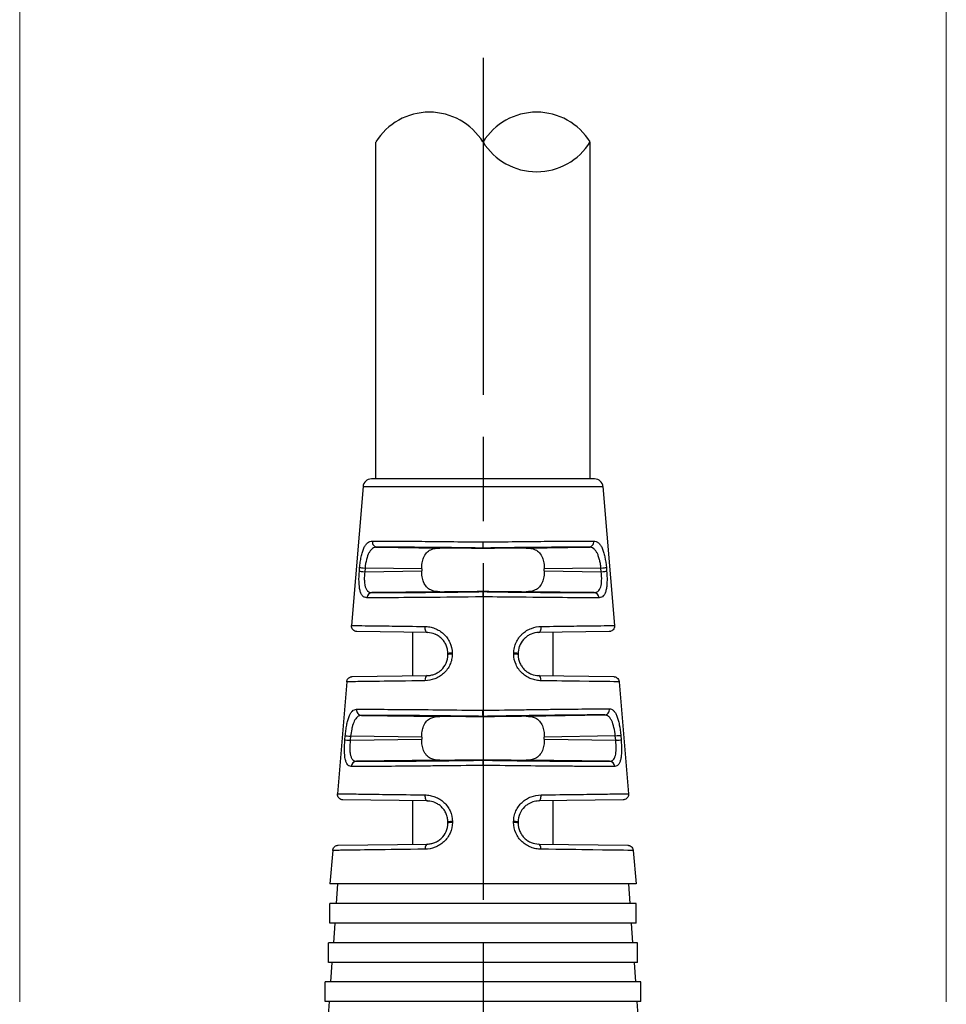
# Model space of a CAD drawing. Header units: millimetres. Extents: x 399 to 6233, y -1870 to 1602.
# Tile 337 of 656: x 4104 to 4137, y 641 to 676. Entities that reach past the tile are written whole.
import ezdxf

# ---------------------------------------------------------------- set-up
doc = ezdxf.new("R2010")
doc.units = ezdxf.units.MM
doc.linetypes.add('AM_ISO08W050', pattern=[18, 12, -1.5, 3, -1.5])
doc.layers.add('AM_5', color=3, linetype='Continuous', lineweight=25)
doc.layers.add('AM_7', color=4, linetype='AM_ISO08W050', lineweight=25)
doc.layers.add('中繼線', color=7, linetype='Continuous')
doc.styles.add('尺寸標註', font='romans.shx', dxfattribs={"bigfont": 'CHINESET.SHX'})
doc.dimstyles.new('複本(2) CNS2-1$0', dxfattribs={"dimtxt": 2.75, "dimasz": 2.2, "dimexe": 1, "dimexo": 1, "dimgap": 1, "dimtad": 1, "dimtoh": 1, "dimdsep": 46, "dimtxsty": '尺寸標註', "dimcen": 0, "dimclrd": 2, "dimclre": 2, "dimclrt": 3, "dimadec": 0, "dimazin": 2, "dimtp": 0.1, "dimtm": 0.1, "dimtfac": 0.71, "dimtmove": 0, "dimatfit": 0, "dimfxl": 0, "dimlwd": 13, "dimlwe": 13, "dimarcsym": 0})

# ---------------------------------------------------------------- blocks, each defined once
blk = doc.blocks.new('*D144')
at = {"layer": 'AM_5', "color": 2, "lineweight": 13}
for p, q in [((4104.151, 640.806), (4104.151, 680.439)), ((4137.151, 640.806), (4137.151, 680.439)), ((4134.951, 679.439), (4106.351, 679.439))]:
    blk.add_line(p, q, dxfattribs=at)
at = {"layer": 'AM_5', "color": 2, "lineweight": -2}
for points in [[(4106.351, 679.806), (4106.351, 679.072), (4104.151, 679.439)], [(4134.951, 679.806), (4134.951, 679.072), (4137.151, 679.439)]]:
    blk.add_solid(points, dxfattribs=at)
at = {"layer": 'Defpoints', "color": 0, "lineweight": -2}
for p in [(4104.151, 679.439), (4104.151, 639.806), (4137.151, 639.806)]:
    blk.add_point(p, dxfattribs=at)
at = {"layer": 'AM_5', "color": 3, "insert": (4120.651, 681.814), "char_height": 2.75, "attachment_point": 5, "style": '尺寸標註'}
blk.add_mtext('33', dxfattribs=at)

msp = doc.modelspace()

# ---------------------------------------------------------------- linework, layer by layer
at = {"layer": 'AM_7'}
msp.add_line((4120.651, 674.439), (4120.651, 637.328), dxfattribs=at)
at = {"layer": '中繼線'}
for p, q in [((4116.832, 659.439), (4116.832, 671.439)), ((4124.469, 659.439), (4124.469, 671.439)), ((4124.624, 659.439), (4116.677, 659.439)), ((4116.378, 659.164), (4115.966, 654.217)), ((4116.378, 659.164), (4124.923, 659.164)), ((4124.923, 659.164), (4125.335, 654.217)), ((4116.883, 657.008), (4119.114, 656.977)), ((4120.651, 656.975), (4120.651, 657.192)), ((4120.651, 656.96), (4120.651, 656.975)), ((4122.187, 656.977), (4124.418, 657.008)), ((4116.247, 656.151), (4116.258, 656.28)), ((4116.45, 656.264), (4116.439, 656.134)), ((4118.468, 656.236), (4116.45, 656.264)), ((4118.468, 656.236), (4118.468, 656.162)), ((4124.851, 656.264), (4122.833, 656.236)), ((4122.833, 656.162), (4122.833, 656.236)), ((4124.863, 656.134), (4124.851, 656.264)), ((4125.043, 656.28), (4125.054, 656.151)), ((4116.439, 656.134), (4118.468, 656.162)), ((4122.833, 656.162), (4124.863, 656.134)), ((4119.114, 655.421), (4116.693, 655.388)), ((4120.651, 655.422), (4120.651, 655.438)), ((4120.651, 655.238), (4120.651, 655.422)), ((4124.608, 655.388), (4122.187, 655.421)), ((4118.661, 653.966), (4116.163, 654.001)), ((4118.151, 652.425), (4118.151, 653.973)), ((4125.139, 654.001), (4122.64, 653.966)), ((4123.151, 652.425), (4123.151, 653.973)), ((4119.401, 653.182), (4119.401, 653.216)), ((4119.555, 653.233), (4119.555, 653.199)), ((4121.746, 653.199), (4121.746, 653.233)), ((4121.901, 653.216), (4121.901, 653.182)), ((4115.996, 652.395), (4118.661, 652.432)), ((4122.64, 652.432), (4125.305, 652.395)), ((4115.799, 652.212), (4115.467, 648.224)), ((4125.502, 652.212), (4125.834, 648.224)), ((4116.326, 651.015), (4119.114, 650.977)), ((4120.651, 650.96), (4120.651, 650.98)), ((4122.187, 650.982), (4124.974, 651.031)), ((4115.733, 650.144), (4115.745, 650.288)), ((4115.937, 650.271), (4115.925, 650.127)), ((4118.468, 650.236), (4115.937, 650.271)), ((4125.362, 650.287), (4122.833, 650.244)), ((4125.376, 650.127), (4125.362, 650.287)), ((4125.555, 650.304), (4125.568, 650.144)), ((4115.925, 650.127), (4118.468, 650.162)), ((4118.468, 650.236), (4118.468, 650.162)), ((4122.833, 650.162), (4122.833, 650.244)), ((4122.833, 650.162), (4125.376, 650.127)), ((4119.114, 649.421), (4116.14, 649.38)), ((4120.651, 649.417), (4120.651, 649.438)), ((4120.651, 649.234), (4120.651, 649.417)), ((4125.161, 649.38), (4122.187, 649.421)), ((4118.661, 647.966), (4115.664, 648.008)), ((4118.151, 646.425), (4118.151, 647.973)), ((4125.637, 648.008), (4122.64, 647.966)), ((4123.151, 646.425), (4123.151, 647.973)), ((4119.401, 647.182), (4119.401, 647.216)), ((4119.559, 647.233), (4119.559, 647.199)), ((4121.742, 647.199), (4121.742, 647.233)), ((4121.901, 647.216), (4121.901, 647.182)), ((4115.496, 646.388), (4118.661, 646.432)), ((4122.64, 646.432), (4125.805, 646.388)), ((4115.299, 646.205), (4115.201, 645.018)), ((4126.002, 646.205), (4126.101, 645.018)), ((4126.101, 645.018), (4115.201, 645.018)), ((4115.468, 645.018), (4115.419, 644.318)), ((4125.833, 645.018), (4125.882, 644.318)), ((4126.101, 644.318), (4115.201, 644.318)), ((4115.201, 643.618), (4115.201, 644.318)), ((4126.101, 643.618), (4126.101, 644.318)), ((4126.101, 643.618), (4115.201, 643.618)), ((4115.37, 643.618), (4115.321, 642.918)), ((4125.931, 643.618), (4125.98, 642.918)), ((4126.151, 642.918), (4115.151, 642.918)), ((4115.151, 642.218), (4115.151, 642.918)), ((4126.151, 642.218), (4126.151, 642.918)), ((4126.151, 642.218), (4115.151, 642.218)), ((4115.272, 642.218), (4115.223, 641.518)), ((4126.029, 642.218), (4126.078, 641.518)), ((4126.276, 641.518), (4115.026, 641.518)), ((4115.026, 640.818), (4115.026, 641.518)), ((4126.276, 640.818), (4126.276, 641.518)), ((4126.276, 640.818), (4115.026, 640.818)), ((4115.174, 640.818), (4115.14, 640.328)), ((4126.127, 640.818), (4126.161, 640.328))]:
    msp.add_line(p, q, dxfattribs=at)
for centre, radius, start, end in [((4118.741, 670.253), 2.248, 31.858, 148.142), ((4122.56, 670.253), 2.248, 31.858, 148.142), ((4122.56, 672.626), 2.248, 211.858, 328.142), ((4116.677, 659.139), 0.3, 90, 175.2432), ((4124.624, 659.139), 0.3, 4.7568, 90)]:
    msp.add_arc(centre, radius, start, end, dxfattribs=at)
for centre, major_axis, ratio, start_param, end_param in [((4116.886, 657.208), (0.001, -0.2), 0.888972, 4.626721, 6.264131), ((4120.65, 656.938), (-2.5, 0.035), 0.008726, 4.712374, 5.374384), ((4120.651, 656.938), (-2.5, -0.035), 0.008726, 4.050394, 4.712403), ((4124.416, 657.208), (-0.001, -0.2), 0.888972, 0.019054, 1.656464), ((4116.452, 656.264), (-0.199, 0.017), 0.001193, 0.231085, 1.556885), ((4124.849, 656.264), (0.199, 0.017), 0.001193, 4.726301, 6.0521), ((4116.441, 656.134), (-0.199, 0.017), 0.001193, 0.230462, 1.556885), ((4124.86, 656.134), (0.199, 0.017), 0.001193, 4.726301, 6.052723), ((4116.696, 655.188), (0.001, 0.2), 0.898166, 0.019848, 1.491245), ((4120.65, 655.46), (2.5, 0.035), 0.008726, 4.050394, 4.712403), ((4120.651, 655.46), (2.5, -0.035), 0.008726, 4.712374, 5.374384), ((4124.605, 655.188), (-0.001, 0.2), 0.898166, 4.79194, 6.263337), ((4118.664, 654.166), (-0.003, -0.2), 0.443566, 4.635554, 6.283185), ((4122.637, 654.166), (0.003, -0.2), 0.443566, 0, 1.647631), ((4119.601, 653.216), (-0.2, 0), 0.085193, 4.943553, 6.283185), ((4119.601, 653.182), (-0.2, 0), 0.08519, 4.943408, 6.283185), ((4121.701, 653.216), (0.2, 0), 0.085193, 0, 1.339632), ((4121.701, 653.182), (0.2, 0), 0.08519, 0, 1.339777), ((4118.664, 652.232), (-0.003, 0.2), 0.426361, 0, 1.481814), ((4122.637, 652.232), (0.003, 0.2), 0.426361, 4.801371, 6.283185), ((4116.329, 651.215), (0.001, -0.2), 0.912909, 4.624296, 6.261806), ((4120.65, 650.938), (-2.5, 0.035), 0.008726, 4.712374, 5.374384), ((4120.651, 650.938), (2.5, 0.044), 0.008724, 0.908629, 1.570644), ((4124.971, 651.231), (0, -0.2), 0.912914, 0.021379, 1.655702), ((4115.94, 650.271), (-0.199, 0.017), 0.001186, 0.205256, 1.556884), ((4125.36, 650.287), (0.199, 0.017), 0.001186, 4.726301, 6.077866), ((4115.928, 650.127), (-0.199, 0.017), 0.001186, 0.204703, 1.556884), ((4125.373, 650.127), (0.199, 0.017), 0.001186, 4.726301, 6.078482), ((4116.143, 649.18), (0.001, 0.2), 0.919463, 0.022195, 1.4937), ((4120.65, 649.46), (2.5, 0.035), 0.008726, 4.050394, 4.712403), ((4120.651, 649.46), (2.5, -0.035), 0.008726, 4.712374, 5.374384), ((4125.158, 649.18), (-0.001, 0.2), 0.919463, 4.789486, 6.260991), ((4118.664, 648.166), (-0.003, -0.2), 0.399297, 4.634936, 6.283185), ((4122.637, 648.166), (0.003, -0.2), 0.399297, 0, 1.648249), ((4119.601, 647.216), (-0.2, 0), 0.084754, 4.920419, 6.283185), ((4119.601, 647.182), (-0.2, 0), 0.084752, 4.920302, 6.283185), ((4121.701, 647.216), (0.2, 0), 0.084754, 0, 1.362766), ((4121.701, 647.182), (0.2, 0), 0.084752, 0, 1.362884), ((4118.664, 646.232), (-0.003, 0.2), 0.38488, 0, 1.482393), ((4122.637, 646.232), (0.003, 0.2), 0.38488, 4.800792, 6.283185)]:
    msp.add_ellipse(centre, major_axis=major_axis, ratio=ratio, start_param=start_param, end_param=end_param, dxfattribs=at)
for points, knots in [([(4116.258, 656.28), (4116.264, 656.348), (4116.272, 656.413), (4116.29, 656.541), (4116.3, 656.605), (4116.325, 656.723), (4116.339, 656.778), (4116.362, 656.855), (4116.37, 656.88), (4116.387, 656.928), (4116.397, 656.951), (4116.425, 657.014), (4116.445, 657.05), (4116.478, 657.098), (4116.49, 657.112), (4116.514, 657.139), (4116.527, 657.152), (4116.59, 657.203), (4116.645, 657.224), (4116.708, 657.224)], [0, 0, 0, 0, 0.125, 0.125, 0.25, 0.25, 0.375, 0.375, 0.4375, 0.4375, 0.5, 0.5, 0.625, 0.625, 0.6875, 0.6875, 0.75, 0.75, 1, 1, 1, 1]), ([(4116.883, 657.008), (4116.819, 657.008), (4116.764, 656.989), (4116.715, 656.955), (4116.691, 656.938), (4116.669, 656.917), (4116.648, 656.892), (4116.638, 656.88), (4116.628, 656.867), (4116.619, 656.854), (4116.61, 656.84), (4116.602, 656.827), (4116.593, 656.81), (4116.591, 656.808), (4116.59, 656.806), (4116.589, 656.804), (4116.554, 656.739), (4116.525, 656.659), (4116.502, 656.569), (4116.478, 656.476), (4116.461, 656.371), (4116.45, 656.264)], [0, 0, 0, 0, 0.25, 0.25, 0.25, 0.375, 0.375, 0.375, 0.4375, 0.4375, 0.4375, 0.5, 0.5, 0.5, 0.508472, 0.508472, 0.508472, 0.75, 0.75, 0.75, 1, 1, 1, 1]), ([(4116.708, 657.224), (4116.876, 657.225), (4117.09, 657.224), (4117.347, 657.223), (4117.368, 657.223), (4117.389, 657.223), (4117.41, 657.223), (4117.653, 657.222), (4117.933, 657.22), (4118.246, 657.218), (4118.282, 657.217), (4118.319, 657.217), (4118.356, 657.217), (4118.667, 657.214), (4119.008, 657.211), (4119.37, 657.207), (4119.405, 657.207), (4119.44, 657.206), (4119.475, 657.206), (4119.85, 657.202), (4120.246, 657.197), (4120.651, 657.192)], [0, 0, 0, 0, 0.25, 0.25, 0.25, 0.269969, 0.269969, 0.269969, 0.5, 0.5, 0.5, 0.526492, 0.526492, 0.526492, 0.75, 0.75, 0.75, 0.771372, 0.771372, 0.771372, 1, 1, 1, 1]), ([(4120.651, 656.975), (4120.283, 656.98), (4119.9, 656.985), (4119.525, 656.99), (4119.154, 656.994), (4118.791, 656.998), (4118.456, 657), (4118.121, 657.003), (4117.815, 657.005), (4117.553, 657.007), (4117.28, 657.008), (4117.055, 657.008), (4116.883, 657.008)], [2.129864, 2.129864, 2.129864, 2.129864, 2.403635, 2.403635, 2.403635, 2.673954, 2.673954, 2.673954, 2.94416, 2.94416, 2.94416, 3.224459, 3.224459, 3.224459, 3.224459]), ([(4118.468, 656.236), (4118.468, 656.303), (4118.474, 656.376), (4118.497, 656.513), (4118.515, 656.577), (4118.562, 656.697), (4118.598, 656.758), (4118.685, 656.855), (4118.736, 656.891), (4118.886, 656.963), (4118.995, 656.978), (4119.114, 656.977)], [0.2987944, 0.2987944, 0.2987944, 0.2987944, 0.3189909, 0.3189909, 0.3391874, 0.3391874, 0.3637035, 0.3637035, 0.3882197, 0.3882197, 0.4345351, 0.4345351, 0.4345351, 0.4345351]), ([(4120.651, 657.192), (4121.055, 657.197), (4121.452, 657.202), (4121.826, 657.206), (4121.861, 657.206), (4121.896, 657.207), (4121.931, 657.207), (4122.293, 657.211), (4122.634, 657.214), (4122.945, 657.217), (4122.982, 657.217), (4123.019, 657.217), (4123.055, 657.218), (4123.368, 657.22), (4123.648, 657.222), (4123.891, 657.223), (4123.912, 657.223), (4123.933, 657.223), (4123.954, 657.223), (4124.211, 657.224), (4124.425, 657.225), (4124.593, 657.224)], [0, 0, 0, 0, 0.228628, 0.228628, 0.228628, 0.25, 0.25, 0.25, 0.473508, 0.473508, 0.473508, 0.5, 0.5, 0.5, 0.730031, 0.730031, 0.730031, 0.75, 0.75, 0.75, 1, 1, 1, 1]), ([(4124.418, 657.008), (4124.246, 657.008), (4124.021, 657.008), (4123.748, 657.007), (4123.486, 657.005), (4123.18, 657.003), (4122.845, 657), (4122.51, 656.998), (4122.147, 656.994), (4121.776, 656.99), (4121.401, 656.985), (4121.018, 656.98), (4120.651, 656.975)], [3.058727, 3.058727, 3.058727, 3.058727, 3.339025, 3.339025, 3.339025, 3.609231, 3.609231, 3.609231, 3.879551, 3.879551, 3.879551, 4.153321, 4.153321, 4.153321, 4.153321]), ([(4122.187, 656.977), (4122.306, 656.978), (4122.415, 656.963), (4122.565, 656.891), (4122.616, 656.855), (4122.703, 656.757), (4122.739, 656.696), (4122.787, 656.577), (4122.805, 656.512), (4122.828, 656.375), (4122.833, 656.303), (4122.833, 656.236)], [0.7608371, 0.7608371, 0.7608371, 0.7608371, 0.8071525, 0.8071525, 0.8317132, 0.8317132, 0.8562739, 0.8562739, 0.8764261, 0.8764261, 0.8965784, 0.8965784, 0.8965784, 0.8965784]), ([(4124.851, 656.264), (4124.846, 656.317), (4124.839, 656.37), (4124.83, 656.421), (4124.825, 656.447), (4124.821, 656.472), (4124.816, 656.497), (4124.811, 656.518), (4124.806, 656.539), (4124.801, 656.56), (4124.789, 656.61), (4124.774, 656.656), (4124.758, 656.699), (4124.751, 656.72), (4124.743, 656.739), (4124.735, 656.757), (4124.728, 656.773), (4124.72, 656.789), (4124.712, 656.803), (4124.711, 656.805), (4124.71, 656.807), (4124.709, 656.81), (4124.691, 656.842), (4124.671, 656.871), (4124.65, 656.896), (4124.639, 656.909), (4124.628, 656.921), (4124.616, 656.931), (4124.61, 656.936), (4124.604, 656.941), (4124.598, 656.946), (4124.594, 656.95), (4124.588, 656.954), (4124.584, 656.957), (4124.537, 656.989), (4124.489, 657.005), (4124.43, 657.008), (4124.426, 657.008), (4124.422, 657.008), (4124.418, 657.008)], [0, 0, 0, 0, 0.125, 0.125, 0.125, 0.1875, 0.1875, 0.1875, 0.242432, 0.242432, 0.242432, 0.375, 0.375, 0.375, 0.4375, 0.4375, 0.4375, 0.491526, 0.491526, 0.491526, 0.5, 0.5, 0.5, 0.625, 0.625, 0.625, 0.6875, 0.6875, 0.6875, 0.71875, 0.71875, 0.71875, 0.742946, 0.742946, 0.742946, 0.984164, 0.984164, 0.984164, 1, 1, 1, 1]), ([(4124.593, 657.224), (4124.624, 657.224), (4124.654, 657.219), (4124.696, 657.203), (4124.71, 657.197), (4124.736, 657.181), (4124.749, 657.173), (4124.788, 657.14), (4124.812, 657.113), (4124.845, 657.066), (4124.856, 657.048), (4124.876, 657.012), (4124.886, 656.993), (4124.915, 656.928), (4124.932, 656.88), (4124.963, 656.778), (4124.976, 656.724), (4125.014, 656.542), (4125.031, 656.415), (4125.043, 656.28)], [0, 0, 0, 0, 0.125, 0.125, 0.1875, 0.1875, 0.25, 0.25, 0.375, 0.375, 0.4375, 0.4375, 0.5, 0.5, 0.625, 0.625, 0.75, 0.75, 1, 1, 1, 1]), ([(4116.517, 655.204), (4116.487, 655.205), (4116.46, 655.21), (4116.423, 655.226), (4116.411, 655.232), (4116.388, 655.248), (4116.378, 655.256), (4116.346, 655.289), (4116.328, 655.317), (4116.304, 655.365), (4116.297, 655.382), (4116.283, 655.42), (4116.278, 655.439), (4116.25, 655.549), (4116.238, 655.651), (4116.231, 655.893), (4116.236, 656.019), (4116.247, 656.151)], [0, 0, 0, 0, 0.125, 0.125, 0.1875, 0.1875, 0.25, 0.25, 0.375, 0.375, 0.4375, 0.4375, 0.5, 0.5, 0.75, 0.75, 1, 1, 1, 1]), ([(4116.439, 656.134), (4116.427, 656.029), (4116.422, 655.929), (4116.424, 655.841), (4116.424, 655.835), (4116.425, 655.83), (4116.425, 655.824), (4116.427, 655.755), (4116.434, 655.693), (4116.446, 655.64), (4116.449, 655.624), (4116.453, 655.61), (4116.457, 655.596), (4116.462, 655.577), (4116.469, 655.558), (4116.476, 655.542), (4116.482, 655.527), (4116.49, 655.513), (4116.497, 655.5), (4116.505, 655.487), (4116.513, 655.476), (4116.522, 655.465), (4116.526, 655.46), (4116.531, 655.454), (4116.536, 655.449), (4116.54, 655.446), (4116.544, 655.442), (4116.547, 655.439), (4116.587, 655.405), (4116.634, 655.388), (4116.693, 655.388)], [0, 0, 0, 0, 0.235395, 0.235395, 0.235395, 0.25, 0.25, 0.25, 0.4375, 0.4375, 0.4375, 0.492495, 0.492495, 0.492495, 0.5625, 0.5625, 0.5625, 0.625, 0.625, 0.625, 0.6875, 0.6875, 0.6875, 0.71875, 0.71875, 0.71875, 0.74263, 0.74263, 0.74263, 1, 1, 1, 1]), ([(4119.114, 655.421), (4118.995, 655.42), (4118.886, 655.435), (4118.736, 655.507), (4118.685, 655.543), (4118.598, 655.641), (4118.562, 655.701), (4118.515, 655.821), (4118.497, 655.885), (4118.474, 656.022), (4118.468, 656.095), (4118.468, 656.162)], [0.163151, 0.163151, 0.163151, 0.163151, 0.2094664, 0.2094664, 0.2339826, 0.2339826, 0.2584987, 0.2584987, 0.2786952, 0.2786952, 0.2988917, 0.2988917, 0.2988917, 0.2988917]), ([(4122.833, 656.162), (4122.833, 656.095), (4122.828, 656.023), (4122.805, 655.886), (4122.787, 655.822), (4122.739, 655.702), (4122.703, 655.641), (4122.616, 655.544), (4122.565, 655.507), (4122.415, 655.435), (4122.306, 655.42), (4122.187, 655.421)], [0.8964799, 0.8964799, 0.8964799, 0.8964799, 0.9166321, 0.9166321, 0.9367843, 0.9367843, 0.9613451, 0.9613451, 0.9859058, 0.9859058, 1.0322212, 1.0322212, 1.0322212, 1.0322212]), ([(4124.608, 655.388), (4124.637, 655.388), (4124.663, 655.392), (4124.698, 655.404), (4124.71, 655.409), (4124.731, 655.421), (4124.74, 655.428), (4124.771, 655.453), (4124.788, 655.474), (4124.811, 655.512), (4124.818, 655.526), (4124.831, 655.556), (4124.837, 655.573), (4124.862, 655.652), (4124.873, 655.731), (4124.88, 655.917), (4124.875, 656.023), (4124.863, 656.134)], [0, 0, 0, 0, 0.125, 0.125, 0.1875, 0.1875, 0.25, 0.25, 0.375, 0.375, 0.4375, 0.4375, 0.5, 0.5, 0.75, 0.75, 1, 1, 1, 1]), ([(4125.054, 656.151), (4125.059, 656.085), (4125.063, 656.02), (4125.068, 655.893), (4125.068, 655.83), (4125.064, 655.711), (4125.061, 655.656), (4125.052, 655.578), (4125.048, 655.553), (4125.039, 655.505), (4125.034, 655.482), (4125.018, 655.418), (4125.005, 655.381), (4124.981, 655.332), (4124.973, 655.317), (4124.954, 655.29), (4124.944, 655.278), (4124.893, 655.226), (4124.843, 655.205), (4124.784, 655.204)], [0, 0, 0, 0, 0.125, 0.125, 0.25, 0.25, 0.375, 0.375, 0.4375, 0.4375, 0.5, 0.5, 0.625, 0.625, 0.6875, 0.6875, 0.75, 0.75, 1, 1, 1, 1]), ([(4120.651, 655.238), (4119.229, 655.219), (4117.943, 655.208), (4117.142, 655.205), (4116.889, 655.204), (4116.681, 655.204), (4116.517, 655.204)], [0, 0, 0, 0, 0.760219, 0.760219, 0.760219, 1, 1, 1, 1]), ([(4116.693, 655.388), (4116.868, 655.387), (4117.1, 655.387), (4117.384, 655.389), (4117.658, 655.39), (4117.979, 655.392), (4118.331, 655.395), (4118.684, 655.398), (4119.067, 655.402), (4119.459, 655.406), (4119.856, 655.411), (4120.262, 655.416), (4120.651, 655.422)], [6.179833, 6.179833, 6.179833, 6.179833, 6.466177, 6.466177, 6.466177, 6.741793, 6.741793, 6.741793, 7.017531, 7.017531, 7.017531, 7.297215, 7.297215, 7.297215, 7.297215]), ([(4120.651, 655.422), (4121.039, 655.416), (4121.445, 655.411), (4121.842, 655.406), (4122.234, 655.402), (4122.617, 655.398), (4122.97, 655.395), (4123.322, 655.392), (4123.643, 655.39), (4123.917, 655.389), (4124.201, 655.387), (4124.433, 655.387), (4124.608, 655.388)], [5.269156, 5.269156, 5.269156, 5.269156, 5.54884, 5.54884, 5.54884, 5.824577, 5.824577, 5.824577, 6.100194, 6.100194, 6.100194, 6.386537, 6.386537, 6.386537, 6.386537]), ([(4124.784, 655.204), (4124.265, 655.203), (4123.259, 655.209), (4121.951, 655.223), (4121.538, 655.227), (4121.099, 655.232), (4120.651, 655.238)], [0, 0, 0, 0, 0.760219, 0.760219, 0.760219, 1, 1, 1, 1]), ([(4116.163, 654.001), (4116.15, 654.001), (4116.137, 654.002), (4116.099, 654.01), (4116.073, 654.021), (4116.03, 654.051), (4116.011, 654.071), (4115.982, 654.116), (4115.972, 654.142), (4115.965, 654.184), (4115.965, 654.201), (4115.966, 654.217)], [0, 0, 0, 0, 0.00380158, 0.00380158, 0.01176751, 0.01176751, 0.01973343, 0.01973343, 0.02769935, 0.02769935, 0.03261803, 0.03261803, 0.03261803, 0.03261803]), ([(4115.966, 654.217), (4115.966, 654.217), (4115.966, 654.217), (4115.966, 654.217), (4115.966, 654.217), (4116.013, 654.217), (4116.116, 654.215), (4116.125, 654.215), (4116.135, 654.215), (4116.146, 654.215), (4116.248, 654.213), (4116.396, 654.211), (4116.593, 654.209), (4116.618, 654.208), (4116.645, 654.208), (4116.671, 654.208), (4116.875, 654.205), (4117.125, 654.202), (4117.419, 654.198), (4117.446, 654.197), (4117.474, 654.197), (4117.503, 654.197), (4117.816, 654.193), (4118.177, 654.188), (4118.576, 654.183)], [0.4999924, 0.4999924, 0.4999924, 0.4999924, 0.5, 0.5, 0.5, 0.625, 0.625, 0.625, 0.6366327, 0.6366327, 0.6366327, 0.75, 0.75, 0.75, 0.7646055, 0.7646055, 0.7646055, 0.875, 0.875, 0.875, 0.8853656, 0.8853656, 0.8853656, 1, 1, 1, 1]), ([(4118.576, 654.183), (4118.637, 654.182), (4118.697, 654.176), (4118.785, 654.159), (4118.814, 654.152), (4118.872, 654.135), (4118.9, 654.126), (4118.988, 654.093), (4119.044, 654.065), (4119.123, 654.017), (4119.149, 653.999), (4119.199, 653.962), (4119.222, 653.943), (4119.294, 653.877), (4119.337, 653.83), (4119.412, 653.727), (4119.444, 653.673), (4119.527, 653.492), (4119.555, 653.366), (4119.555, 653.233)], [0, 0, 0, 0, 0.125, 0.125, 0.1875, 0.1875, 0.25, 0.25, 0.375, 0.375, 0.4375, 0.4375, 0.5, 0.5, 0.625, 0.625, 0.75, 0.75, 1, 1, 1, 1]), ([(4121.746, 653.233), (4121.746, 653.299), (4121.753, 653.364), (4121.781, 653.491), (4121.803, 653.555), (4121.857, 653.672), (4121.889, 653.728), (4121.946, 653.805), (4121.966, 653.829), (4122.009, 653.877), (4122.033, 653.901), (4122.103, 653.964), (4122.152, 654.001), (4122.231, 654.05), (4122.259, 654.064), (4122.315, 654.092), (4122.345, 654.105), (4122.486, 654.159), (4122.604, 654.181), (4122.725, 654.183)], [0, 0, 0, 0, 0.125, 0.125, 0.25, 0.25, 0.375, 0.375, 0.4375, 0.4375, 0.5, 0.5, 0.625, 0.625, 0.6875, 0.6875, 0.75, 0.75, 1, 1, 1, 1]), ([(4122.725, 654.183), (4123.124, 654.188), (4123.485, 654.193), (4123.798, 654.197), (4123.827, 654.197), (4123.855, 654.197), (4123.882, 654.198), (4124.176, 654.202), (4124.426, 654.205), (4124.63, 654.208), (4124.657, 654.208), (4124.683, 654.208), (4124.708, 654.209), (4124.905, 654.211), (4125.053, 654.213), (4125.155, 654.215), (4125.166, 654.215), (4125.176, 654.215), (4125.185, 654.215), (4125.288, 654.217), (4125.335, 654.217), (4125.335, 654.217)], [0, 0, 0, 0, 0.1146318, 0.1146318, 0.1146318, 0.125, 0.125, 0.125, 0.2353886, 0.2353886, 0.2353886, 0.25, 0.25, 0.25, 0.3633569, 0.3633569, 0.3633569, 0.375, 0.375, 0.375, 0.4999914, 0.4999914, 0.4999914, 0.4999914]), ([(4125.335, 654.217), (4125.337, 654.196), (4125.335, 654.174), (4125.325, 654.132), (4125.316, 654.112), (4125.293, 654.075), (4125.278, 654.059), (4125.244, 654.032), (4125.225, 654.021), (4125.194, 654.009), (4125.184, 654.006), (4125.161, 654.002), (4125.15, 654.001), (4125.139, 654.001)], [0, 0, 0, 0, 0.00641429, 0.00641429, 0.01291848, 0.01291848, 0.01941944, 0.01941944, 0.02592052, 0.02592052, 0.02924848, 0.02924848, 0.0326743, 0.0326743, 0.0326743, 0.0326743]), ([(4119.401, 653.216), (4119.401, 653.269), (4119.395, 653.321), (4119.384, 653.371), (4119.379, 653.397), (4119.372, 653.421), (4119.364, 653.446), (4119.357, 653.468), (4119.349, 653.489), (4119.34, 653.511), (4119.319, 653.559), (4119.293, 653.606), (4119.263, 653.649), (4119.236, 653.687), (4119.206, 653.722), (4119.173, 653.754), (4119.137, 653.79), (4119.097, 653.821), (4119.054, 653.848), (4119.034, 653.861), (4119.013, 653.873), (4118.992, 653.884), (4118.981, 653.889), (4118.971, 653.894), (4118.96, 653.899), (4118.951, 653.903), (4118.942, 653.907), (4118.933, 653.911), (4118.852, 653.944), (4118.774, 653.961), (4118.684, 653.965), (4118.676, 653.966), (4118.669, 653.966), (4118.661, 653.966)], [0, 0, 0, 0, 0.125, 0.125, 0.125, 0.1875, 0.1875, 0.1875, 0.243967, 0.243967, 0.243967, 0.375, 0.375, 0.375, 0.492562, 0.492562, 0.492562, 0.625, 0.625, 0.625, 0.6875, 0.6875, 0.6875, 0.71875, 0.71875, 0.71875, 0.743814, 0.743814, 0.743814, 0.98012, 0.98012, 0.98012, 1, 1, 1, 1]), ([(4122.64, 653.966), (4122.543, 653.965), (4122.449, 653.944), (4122.363, 653.908), (4122.32, 653.89), (4122.279, 653.869), (4122.241, 653.844), (4122.222, 653.832), (4122.203, 653.818), (4122.186, 653.804), (4122.177, 653.797), (4122.168, 653.79), (4122.16, 653.783), (4122.151, 653.776), (4122.144, 653.769), (4122.135, 653.761), (4122.07, 653.699), (4122.015, 653.624), (4121.975, 653.54), (4121.963, 653.516), (4121.952, 653.49), (4121.943, 653.464), (4121.916, 653.386), (4121.901, 653.302), (4121.901, 653.216)], [0, 0, 0, 0, 0.25, 0.25, 0.25, 0.375, 0.375, 0.375, 0.4375, 0.4375, 0.4375, 0.46875, 0.46875, 0.46875, 0.5, 0.5, 0.5, 0.729105, 0.729105, 0.729105, 0.796829, 0.796829, 0.796829, 1, 1, 1, 1]), ([(4119.555, 653.199), (4119.555, 653.133), (4119.548, 653.069), (4119.521, 652.944), (4119.5, 652.881), (4119.447, 652.763), (4119.415, 652.707), (4119.34, 652.604), (4119.295, 652.554), (4119.202, 652.469), (4119.152, 652.431), (4119.073, 652.382), (4119.045, 652.367), (4118.989, 652.34), (4118.959, 652.327), (4118.817, 652.273), (4118.7, 652.25), (4118.579, 652.249)], [0, 0, 0, 0, 0.125, 0.125, 0.25, 0.25, 0.375, 0.375, 0.5, 0.5, 0.625, 0.625, 0.6875, 0.6875, 0.75, 0.75, 1, 1, 1, 1]), ([(4118.661, 652.432), (4118.707, 652.433), (4118.753, 652.438), (4118.819, 652.451), (4118.841, 652.456), (4118.884, 652.469), (4118.904, 652.476), (4118.97, 652.502), (4119.013, 652.524), (4119.074, 652.563), (4119.094, 652.577), (4119.132, 652.607), (4119.152, 652.624), (4119.235, 652.703), (4119.293, 652.783), (4119.376, 652.967), (4119.401, 653.072), (4119.401, 653.182)], [0, 0, 0, 0, 0.125, 0.125, 0.1875, 0.1875, 0.25, 0.25, 0.375, 0.375, 0.4375, 0.4375, 0.5, 0.5, 0.75, 0.75, 1, 1, 1, 1]), ([(4122.722, 652.249), (4122.662, 652.25), (4122.602, 652.256), (4122.514, 652.272), (4122.485, 652.279), (4122.427, 652.296), (4122.4, 652.305), (4122.311, 652.339), (4122.254, 652.366), (4122.148, 652.432), (4122.1, 652.468), (4121.955, 652.601), (4121.881, 652.702), (4121.773, 652.943), (4121.746, 653.068), (4121.746, 653.199)], [0, 0, 0, 0, 0.125, 0.125, 0.1875, 0.1875, 0.25, 0.25, 0.375, 0.375, 0.5, 0.5, 0.75, 0.75, 1, 1, 1, 1]), ([(4121.901, 653.182), (4121.901, 653.072), (4121.925, 652.967), (4121.987, 652.829), (4122.012, 652.786), (4122.054, 652.728), (4122.068, 652.709), (4122.099, 652.673), (4122.114, 652.658), (4122.167, 652.606), (4122.206, 652.576), (4122.267, 652.537), (4122.288, 652.525), (4122.331, 652.503), (4122.354, 652.493), (4122.457, 652.452), (4122.547, 652.434), (4122.64, 652.432)], [0, 0, 0, 0, 0.25, 0.25, 0.375, 0.375, 0.4375, 0.4375, 0.5, 0.5, 0.625, 0.625, 0.6875, 0.6875, 0.75, 0.75, 1, 1, 1, 1]), ([(4115.799, 652.212), (4115.801, 652.233), (4115.806, 652.254), (4115.823, 652.294), (4115.835, 652.313), (4115.864, 652.345), (4115.882, 652.359), (4115.919, 652.38), (4115.94, 652.388), (4115.973, 652.394), (4115.984, 652.395), (4115.996, 652.395)], [0, 0, 0, 0, 0.00642235, 0.00642235, 0.01292625, 0.01292625, 0.01942722, 0.01942722, 0.0259283, 0.0259283, 0.02935717, 0.02935717, 0.02935717, 0.02935717]), ([(4125.305, 652.395), (4125.313, 652.395), (4125.32, 652.394), (4125.334, 652.393), (4125.342, 652.391), (4125.362, 652.387), (4125.375, 652.382), (4125.412, 652.365), (4125.434, 652.348), (4125.469, 652.309), (4125.483, 652.285), (4125.497, 652.244), (4125.501, 652.228), (4125.502, 652.212)], [0, 0, 0, 0, 0.0021875, 0.0021875, 0.00434897, 0.00434897, 0.00849638, 0.00849638, 0.01646231, 0.01646231, 0.02442823, 0.02442823, 0.02934691, 0.02934691, 0.02934691, 0.02934691]), ([(4118.579, 652.249), (4117.284, 652.231), (4116.404, 652.22), (4116.032, 652.215), (4116.005, 652.215), (4115.98, 652.214), (4115.958, 652.214), (4115.849, 652.212), (4115.799, 652.212), (4115.799, 652.212)], [0, 0, 0, 0, 0.3494158, 0.3494158, 0.3494158, 0.375, 0.375, 0.375, 0.4999847, 0.4999847, 0.4999847, 0.4999847]), ([(4125.502, 652.212), (4125.502, 652.212), (4125.502, 652.212), (4125.502, 652.212), (4125.502, 652.212), (4125.065, 652.218), (4124.093, 652.231), (4123.71, 652.236), (4123.247, 652.242), (4122.722, 652.249)], [0.4999756, 0.4999756, 0.4999756, 0.4999756, 0.5, 0.5, 0.5, 0.8584664, 0.8584664, 0.8584664, 1, 1, 1, 1]), ([(4115.745, 650.288), (4115.751, 650.354), (4115.758, 650.419), (4115.774, 650.545), (4115.784, 650.608), (4115.807, 650.726), (4115.819, 650.781), (4115.84, 650.858), (4115.847, 650.883), (4115.863, 650.93), (4115.871, 650.954), (4115.896, 651.017), (4115.914, 651.054), (4115.944, 651.102), (4115.954, 651.117), (4115.975, 651.144), (4115.987, 651.157), (4116.043, 651.21), (4116.092, 651.232), (4116.147, 651.232)], [0, 0, 0, 0, 0.125, 0.125, 0.25, 0.25, 0.375, 0.375, 0.4375, 0.4375, 0.5, 0.5, 0.625, 0.625, 0.6875, 0.6875, 0.75, 0.75, 1, 1, 1, 1]), ([(4116.326, 651.015), (4116.27, 651.015), (4116.22, 650.995), (4116.177, 650.96), (4116.156, 650.943), (4116.136, 650.921), (4116.117, 650.896), (4116.108, 650.884), (4116.1, 650.871), (4116.091, 650.857), (4116.083, 650.843), (4116.076, 650.83), (4116.068, 650.813), (4116.038, 650.753), (4116.013, 650.678), (4115.992, 650.595), (4115.986, 650.571), (4115.98, 650.545), (4115.975, 650.519), (4115.959, 650.441), (4115.946, 650.357), (4115.937, 650.271)], [0, 0, 0, 0, 0.25, 0.25, 0.25, 0.375, 0.375, 0.375, 0.4375, 0.4375, 0.4375, 0.5, 0.5, 0.5, 0.728256, 0.728256, 0.728256, 0.796192, 0.796192, 0.796192, 1, 1, 1, 1]), ([(4116.147, 651.232), (4116.337, 651.233), (4116.59, 651.233), (4117.05, 651.231), (4117.217, 651.231), (4117.485, 651.229), (4117.578, 651.228), (4117.721, 651.227), (4117.793, 651.227), (4117.88, 651.226), (4117.917, 651.226), (4117.942, 651.226), (4117.956, 651.226), (4118.33, 651.223), (4118.742, 651.219), (4119.645, 651.209), (4120.137, 651.203), (4120.65, 651.196)], [0, 0, 0, 0, 0.25, 0.25, 0.375, 0.375, 0.4375, 0.4375, 0.46875, 0.484375, 0.492188, 0.492188, 0.5, 0.5, 0.75, 0.75, 1, 1, 1, 1]), ([(4120.651, 650.98), (4120.22, 650.986), (4119.77, 650.991), (4119.33, 650.996), (4118.897, 651.001), (4118.474, 651.006), (4118.087, 651.009), (4117.701, 651.012), (4117.351, 651.014), (4117.057, 651.015), (4116.751, 651.016), (4116.506, 651.016), (4116.326, 651.015)], [2.129933, 2.129933, 2.129933, 2.129933, 2.418044, 2.418044, 2.418044, 2.701467, 2.701467, 2.701467, 2.984758, 2.984758, 2.984758, 3.279722, 3.279722, 3.279722, 3.279722]), ([(4118.468, 650.236), (4118.468, 650.303), (4118.474, 650.376), (4118.497, 650.513), (4118.515, 650.577), (4118.562, 650.697), (4118.598, 650.758), (4118.685, 650.855), (4118.736, 650.891), (4118.886, 650.963), (4118.995, 650.978), (4119.114, 650.977)], [0.2987944, 0.2987944, 0.2987944, 0.2987944, 0.3189909, 0.3189909, 0.3391874, 0.3391874, 0.3637035, 0.3637035, 0.3882197, 0.3882197, 0.4345351, 0.4345351, 0.4345351, 0.4345351]), ([(4120.65, 651.196), (4121.172, 651.205), (4121.668, 651.212), (4122.345, 651.222), (4122.56, 651.225), (4122.864, 651.229), (4122.962, 651.23), (4123.105, 651.232), (4123.175, 651.233), (4123.255, 651.234), (4123.289, 651.234), (4123.311, 651.234), (4123.321, 651.234), (4123.74, 651.239), (4124.102, 651.242), (4124.714, 651.247), (4124.964, 651.247), (4125.153, 651.247)], [0.0000003, 0.0000003, 0.0000003, 0.0000003, 0.25, 0.25, 0.375, 0.375, 0.4375, 0.4375, 0.46875, 0.484375, 0.4921875, 0.4921875, 0.5, 0.5, 0.75, 0.75, 1, 1, 1, 1]), ([(4120.651, 650.98), (4120.651, 650.98), (4120.651, 650.981), (4120.651, 650.988), (4120.651, 650.993), (4120.65, 651.01), (4120.65, 651.026), (4120.65, 651.064), (4120.65, 651.086), (4120.65, 651.124), (4120.65, 651.139), (4120.65, 651.161), (4120.65, 651.168), (4120.65, 651.187), (4120.65, 651.195), (4120.65, 651.196)], [-0.003142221, -0.003142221, -0.003142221, -0.003142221, -0.002754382, -0.002754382, -0.002338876, -0.002338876, -0.001631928, -0.001631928, -0.00092496, -0.00092496, -0.000509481, -0.000509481, -0.000311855, -0.000311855, -0.000000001, -0.000000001, -0.000000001, -0.000000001]), ([(4124.974, 651.031), (4124.795, 651.031), (4124.549, 651.03), (4124.243, 651.028), (4123.949, 651.026), (4123.6, 651.022), (4123.213, 651.018), (4122.827, 651.013), (4122.403, 651.007), (4121.971, 651.001), (4121.53, 650.994), (4121.081, 650.987), (4120.651, 650.98)], [3.09842, 3.09842, 3.09842, 3.09842, 3.393347, 3.393347, 3.393347, 3.676606, 3.676606, 3.676606, 3.959996, 3.959996, 3.959996, 4.248071, 4.248071, 4.248071, 4.248071]), ([(4122.187, 650.982), (4122.306, 650.984), (4122.415, 650.969), (4122.565, 650.898), (4122.616, 650.862), (4122.704, 650.764), (4122.739, 650.703), (4122.787, 650.584), (4122.805, 650.52), (4122.828, 650.383), (4122.833, 650.311), (4122.833, 650.244)], [0.7609543, 0.7609543, 0.7609543, 0.7609543, 0.8072597, 0.8072597, 0.8318055, 0.8318055, 0.8563513, 0.8563513, 0.8764894, 0.8764894, 0.8966274, 0.8966274, 0.8966274, 0.8966274]), ([(4125.362, 650.287), (4125.352, 650.39), (4125.336, 650.49), (4125.315, 650.581), (4125.294, 650.674), (4125.267, 650.756), (4125.235, 650.823), (4125.219, 650.858), (4125.2, 650.89), (4125.18, 650.917), (4125.17, 650.929), (4125.16, 650.941), (4125.15, 650.952), (4125.145, 650.957), (4125.14, 650.962), (4125.134, 650.967), (4125.13, 650.971), (4125.125, 650.975), (4125.121, 650.979), (4125.081, 651.01), (4125.039, 651.027), (4124.988, 651.03), (4124.984, 651.03), (4124.979, 651.031), (4124.974, 651.031)], [0, 0, 0, 0, 0.243119, 0.243119, 0.243119, 0.493188, 0.493188, 0.493188, 0.625, 0.625, 0.625, 0.6875, 0.6875, 0.6875, 0.71875, 0.71875, 0.71875, 0.744248, 0.744248, 0.744248, 0.979343, 0.979343, 0.979343, 1, 1, 1, 1]), ([(4125.153, 651.247), (4125.18, 651.247), (4125.22, 651.239), (4125.256, 651.219), (4125.279, 651.203), (4125.291, 651.194), (4125.325, 651.161), (4125.346, 651.134), (4125.386, 651.069), (4125.403, 651.034), (4125.438, 650.946), (4125.453, 650.899), (4125.481, 650.797), (4125.493, 650.743), (4125.527, 650.563), (4125.543, 650.436), (4125.555, 650.304)], [0, 0, 0, 0, 0.125, 0.1875, 0.1875, 0.25, 0.25, 0.375, 0.375, 0.5, 0.5, 0.625, 0.625, 0.75, 0.75, 1, 1, 1, 1]), ([(4115.96, 649.197), (4115.933, 649.197), (4115.909, 649.202), (4115.876, 649.219), (4115.866, 649.225), (4115.846, 649.242), (4115.837, 649.251), (4115.81, 649.284), (4115.794, 649.312), (4115.767, 649.377), (4115.756, 649.414), (4115.728, 649.546), (4115.72, 649.648), (4115.716, 649.888), (4115.722, 650.013), (4115.733, 650.144)], [0, 0, 0, 0, 0.125, 0.125, 0.1875, 0.1875, 0.25, 0.25, 0.375, 0.375, 0.5, 0.5, 0.75, 0.75, 1, 1, 1, 1]), ([(4115.925, 650.127), (4115.913, 650.023), (4115.908, 649.924), (4115.909, 649.836), (4115.909, 649.83), (4115.909, 649.825), (4115.909, 649.82), (4115.91, 649.751), (4115.915, 649.689), (4115.925, 649.636), (4115.927, 649.62), (4115.93, 649.606), (4115.934, 649.591), (4115.939, 649.572), (4115.944, 649.554), (4115.95, 649.538), (4115.955, 649.523), (4115.961, 649.509), (4115.968, 649.496), (4115.974, 649.483), (4115.981, 649.471), (4115.989, 649.46), (4115.993, 649.454), (4115.997, 649.449), (4116.001, 649.444), (4116.003, 649.442), (4116.005, 649.439), (4116.007, 649.437), (4116.009, 649.436), (4116.01, 649.434), (4116.011, 649.433), (4116.045, 649.398), (4116.087, 649.38), (4116.14, 649.38)], [0, 0, 0, 0, 0.235782, 0.235782, 0.235782, 0.25, 0.25, 0.25, 0.4375, 0.4375, 0.4375, 0.494125, 0.494125, 0.494125, 0.5625, 0.5625, 0.5625, 0.625, 0.625, 0.625, 0.6875, 0.6875, 0.6875, 0.71875, 0.71875, 0.71875, 0.734375, 0.734375, 0.734375, 0.744055, 0.744055, 0.744055, 1, 1, 1, 1]), ([(4119.114, 649.421), (4118.995, 649.42), (4118.886, 649.435), (4118.736, 649.507), (4118.685, 649.543), (4118.598, 649.641), (4118.562, 649.701), (4118.515, 649.821), (4118.497, 649.885), (4118.474, 650.022), (4118.468, 650.095), (4118.468, 650.162)], [0.163151, 0.163151, 0.163151, 0.163151, 0.2094664, 0.2094664, 0.2339826, 0.2339826, 0.2584987, 0.2584987, 0.2786952, 0.2786952, 0.2988917, 0.2988917, 0.2988917, 0.2988917]), ([(4122.833, 650.162), (4122.833, 650.095), (4122.828, 650.023), (4122.805, 649.886), (4122.787, 649.822), (4122.739, 649.702), (4122.703, 649.641), (4122.616, 649.544), (4122.565, 649.507), (4122.415, 649.435), (4122.306, 649.42), (4122.187, 649.421)], [0.8964799, 0.8964799, 0.8964799, 0.8964799, 0.9166321, 0.9166321, 0.9367843, 0.9367843, 0.9613451, 0.9613451, 0.9859058, 0.9859058, 1.0322212, 1.0322212, 1.0322212, 1.0322212]), ([(4125.161, 649.38), (4125.187, 649.38), (4125.21, 649.385), (4125.242, 649.397), (4125.252, 649.403), (4125.27, 649.415), (4125.278, 649.422), (4125.305, 649.448), (4125.32, 649.469), (4125.34, 649.508), (4125.346, 649.522), (4125.357, 649.552), (4125.362, 649.57), (4125.382, 649.649), (4125.39, 649.727), (4125.394, 649.911), (4125.388, 650.017), (4125.376, 650.127)], [0, 0, 0, 0, 0.125, 0.125, 0.1875, 0.1875, 0.25, 0.25, 0.375, 0.375, 0.4375, 0.4375, 0.5, 0.5, 0.75, 0.75, 1, 1, 1, 1]), ([(4125.568, 650.144), (4125.58, 650.013), (4125.585, 649.886), (4125.582, 649.708), (4125.58, 649.653), (4125.57, 649.549), (4125.563, 649.5), (4125.545, 649.414), (4125.534, 649.377), (4125.514, 649.328), (4125.506, 649.313), (4125.491, 649.285), (4125.482, 649.272), (4125.437, 649.219), (4125.394, 649.197), (4125.341, 649.197)], [0, 0, 0, 0, 0.25, 0.25, 0.375, 0.375, 0.5, 0.5, 0.625, 0.625, 0.6875, 0.6875, 0.75, 0.75, 1, 1, 1, 1]), ([(4120.651, 649.234), (4120.112, 649.227), (4119.596, 649.22), (4118.886, 649.213), (4118.66, 649.21), (4118.339, 649.207), (4118.235, 649.206), (4118.083, 649.205), (4118.009, 649.205), (4117.924, 649.204), (4117.888, 649.204), (4117.864, 649.203), (4117.854, 649.203), (4117.421, 649.2), (4117.045, 649.198), (4116.411, 649.196), (4116.152, 649.196), (4115.96, 649.197)], [0, 0, 0, 0, 0.25, 0.25, 0.375, 0.375, 0.4375, 0.4375, 0.46875, 0.484375, 0.492188, 0.492188, 0.5, 0.5, 0.75, 0.75, 1, 1, 1, 1]), ([(4116.14, 649.38), (4116.322, 649.379), (4116.573, 649.379), (4116.891, 649.38), (4117.195, 649.381), (4117.559, 649.383), (4117.963, 649.387), (4118.367, 649.39), (4118.811, 649.394), (4119.265, 649.4), (4119.727, 649.405), (4120.199, 649.411), (4120.651, 649.417)], [6.128697, 6.128697, 6.128697, 6.128697, 6.428636, 6.428636, 6.428636, 6.716335, 6.716335, 6.716335, 7.00417, 7.00417, 7.00417, 7.29715, 7.29715, 7.29715, 7.29715]), ([(4120.651, 649.417), (4121.102, 649.411), (4121.574, 649.405), (4122.036, 649.4), (4122.49, 649.394), (4122.934, 649.39), (4123.338, 649.387), (4123.742, 649.383), (4124.106, 649.381), (4124.41, 649.38), (4124.728, 649.379), (4124.979, 649.379), (4125.161, 649.38)], [5.269221, 5.269221, 5.269221, 5.269221, 5.5622, 5.5622, 5.5622, 5.850036, 5.850036, 5.850036, 6.137734, 6.137734, 6.137734, 6.437673, 6.437673, 6.437673, 6.437673]), ([(4125.341, 649.197), (4125.149, 649.196), (4124.89, 649.196), (4124.414, 649.197), (4124.241, 649.198), (4123.962, 649.2), (4123.866, 649.2), (4123.717, 649.201), (4123.642, 649.202), (4123.552, 649.202), (4123.513, 649.203), (4123.487, 649.203), (4123.473, 649.203), (4123.083, 649.206), (4122.652, 649.21), (4121.706, 649.22), (4121.189, 649.227), (4120.651, 649.234)], [0, 0, 0, 0, 0.25, 0.25, 0.375, 0.375, 0.4375, 0.4375, 0.46875, 0.484375, 0.492188, 0.492188, 0.5, 0.5, 0.75, 0.75, 1, 1, 1, 1]), ([(4115.664, 648.008), (4115.651, 648.008), (4115.638, 648.009), (4115.6, 648.017), (4115.575, 648.028), (4115.531, 648.058), (4115.512, 648.078), (4115.483, 648.123), (4115.474, 648.149), (4115.467, 648.191), (4115.466, 648.208), (4115.467, 648.224)], [0, 0, 0, 0, 0.00380155, 0.00380155, 0.01176747, 0.01176747, 0.0197334, 0.0197334, 0.02769932, 0.02769932, 0.032618, 0.032618, 0.032618, 0.032618]), ([(4115.467, 648.224), (4115.467, 648.224), (4115.467, 648.224), (4115.467, 648.224), (4115.468, 648.224), (4115.523, 648.224), (4115.645, 648.222), (4115.657, 648.222), (4115.67, 648.221), (4115.684, 648.221), (4115.805, 648.219), (4115.981, 648.217), (4116.213, 648.214), (4116.246, 648.213), (4116.28, 648.213), (4116.316, 648.213), (4116.558, 648.209), (4116.853, 648.205), (4117.201, 648.201), (4117.237, 648.2), (4117.273, 648.2), (4117.31, 648.199), (4117.684, 648.195), (4118.112, 648.189), (4118.584, 648.183)], [0.4997864, 0.4997864, 0.4997864, 0.4997864, 0.5, 0.5, 0.5, 0.625, 0.625, 0.625, 0.6377642, 0.6377642, 0.6377642, 0.75, 0.75, 0.75, 0.766011, 0.766011, 0.766011, 0.875, 0.875, 0.875, 0.8863224, 0.8863224, 0.8863224, 1, 1, 1, 1]), ([(4118.584, 648.183), (4118.646, 648.182), (4118.706, 648.176), (4118.825, 648.153), (4118.882, 648.136), (4118.999, 648.091), (4119.055, 648.063), (4119.16, 647.998), (4119.208, 647.961), (4119.303, 647.873), (4119.346, 647.826), (4119.42, 647.723), (4119.451, 647.669), (4119.532, 647.49), (4119.559, 647.364), (4119.559, 647.233)], [0, 0, 0, 0, 0.125, 0.125, 0.25, 0.25, 0.375, 0.375, 0.5, 0.5, 0.625, 0.625, 0.75, 0.75, 1, 1, 1, 1]), ([(4121.742, 647.233), (4121.742, 647.299), (4121.749, 647.363), (4121.776, 647.489), (4121.797, 647.551), (4121.85, 647.669), (4121.882, 647.724), (4121.956, 647.826), (4122, 647.875), (4122.092, 647.96), (4122.142, 647.998), (4122.247, 648.063), (4122.305, 648.092), (4122.475, 648.158), (4122.594, 648.181), (4122.717, 648.183)], [0, 0, 0, 0, 0.125, 0.125, 0.25, 0.25, 0.375, 0.375, 0.5, 0.5, 0.625, 0.625, 0.75, 0.75, 1, 1, 1, 1]), ([(4122.717, 648.183), (4123.189, 648.189), (4123.617, 648.195), (4123.991, 648.199), (4124.028, 648.2), (4124.065, 648.2), (4124.101, 648.201), (4124.448, 648.205), (4124.744, 648.209), (4124.985, 648.213), (4125.021, 648.213), (4125.056, 648.213), (4125.089, 648.214), (4125.321, 648.217), (4125.496, 648.219), (4125.617, 648.221), (4125.631, 648.221), (4125.645, 648.222), (4125.657, 648.222), (4125.778, 648.224), (4125.834, 648.224), (4125.834, 648.224)], [0, 0, 0, 0, 0.1135791, 0.1135791, 0.1135791, 0.125, 0.125, 0.125, 0.233783, 0.233783, 0.233783, 0.25, 0.25, 0.25, 0.361911, 0.361911, 0.361911, 0.375, 0.375, 0.375, 0.4997548, 0.4997548, 0.4997548, 0.4997548]), ([(4125.834, 648.224), (4125.836, 648.203), (4125.834, 648.181), (4125.824, 648.139), (4125.815, 648.119), (4125.792, 648.082), (4125.777, 648.066), (4125.743, 648.039), (4125.724, 648.028), (4125.693, 648.016), (4125.682, 648.013), (4125.66, 648.009), (4125.649, 648.008), (4125.637, 648.008)], [0, 0, 0, 0, 0.00641429, 0.00641429, 0.01291848, 0.01291848, 0.01941944, 0.01941944, 0.02592052, 0.02592052, 0.02924848, 0.02924848, 0.0326743, 0.0326743, 0.0326743, 0.0326743]), ([(4119.401, 647.216), (4119.401, 647.268), (4119.395, 647.319), (4119.385, 647.369), (4119.379, 647.394), (4119.373, 647.419), (4119.365, 647.443), (4119.358, 647.465), (4119.35, 647.487), (4119.341, 647.509), (4119.321, 647.557), (4119.295, 647.602), (4119.266, 647.645), (4119.239, 647.684), (4119.208, 647.719), (4119.176, 647.752), (4119.14, 647.787), (4119.1, 647.818), (4119.058, 647.846), (4119.038, 647.859), (4119.017, 647.871), (4118.996, 647.882), (4118.985, 647.887), (4118.975, 647.893), (4118.964, 647.898), (4118.955, 647.902), (4118.945, 647.906), (4118.936, 647.91), (4118.858, 647.942), (4118.78, 647.96), (4118.691, 647.965), (4118.681, 647.965), (4118.671, 647.966), (4118.661, 647.966)], [0, 0, 0, 0, 0.125, 0.125, 0.125, 0.1875, 0.1875, 0.1875, 0.245159, 0.245159, 0.245159, 0.375, 0.375, 0.375, 0.493979, 0.493979, 0.493979, 0.625, 0.625, 0.625, 0.6875, 0.6875, 0.6875, 0.71875, 0.71875, 0.71875, 0.744948, 0.744948, 0.744948, 0.974333, 0.974333, 0.974333, 1, 1, 1, 1]), ([(4122.64, 647.966), (4122.492, 647.964), (4122.351, 647.917), (4122.236, 647.841), (4122.217, 647.829), (4122.199, 647.815), (4122.181, 647.801), (4122.173, 647.794), (4122.164, 647.787), (4122.156, 647.78), (4122.147, 647.772), (4122.14, 647.765), (4122.131, 647.757), (4121.99, 647.622), (4121.901, 647.424), (4121.901, 647.216)], [0, 0, 0, 0, 0.375, 0.375, 0.375, 0.4375, 0.4375, 0.4375, 0.46875, 0.46875, 0.46875, 0.5, 0.5, 0.5, 1, 1, 1, 1]), ([(4119.559, 647.199), (4119.559, 647.069), (4119.532, 646.942), (4119.454, 646.766), (4119.422, 646.71), (4119.348, 646.607), (4119.304, 646.558), (4119.212, 646.472), (4119.162, 646.434), (4119.083, 646.385), (4119.056, 646.369), (4119, 646.342), (4118.97, 646.328), (4118.828, 646.273), (4118.709, 646.25), (4118.587, 646.249)], [0, 0, 0, 0, 0.25, 0.25, 0.375, 0.375, 0.5, 0.5, 0.625, 0.625, 0.6875, 0.6875, 0.75, 0.75, 1, 1, 1, 1]), ([(4118.661, 646.432), (4118.708, 646.433), (4118.754, 646.438), (4118.822, 646.452), (4118.844, 646.457), (4118.887, 646.47), (4118.907, 646.477), (4118.974, 646.504), (4119.017, 646.526), (4119.078, 646.565), (4119.097, 646.579), (4119.136, 646.61), (4119.156, 646.627), (4119.238, 646.707), (4119.295, 646.785), (4119.376, 646.969), (4119.401, 647.073), (4119.401, 647.182)], [0, 0, 0, 0, 0.125, 0.125, 0.1875, 0.1875, 0.25, 0.25, 0.375, 0.375, 0.4375, 0.4375, 0.5, 0.5, 0.75, 0.75, 1, 1, 1, 1]), ([(4122.714, 646.249), (4122.653, 646.25), (4122.593, 646.256), (4122.504, 646.273), (4122.474, 646.28), (4122.416, 646.297), (4122.389, 646.306), (4122.3, 646.341), (4122.244, 646.369), (4122.138, 646.435), (4122.09, 646.472), (4121.947, 646.604), (4121.874, 646.706), (4121.768, 646.945), (4121.742, 647.069), (4121.742, 647.199)], [0, 0, 0, 0, 0.125, 0.125, 0.1875, 0.1875, 0.25, 0.25, 0.375, 0.375, 0.5, 0.5, 0.75, 0.75, 1, 1, 1, 1]), ([(4121.901, 647.182), (4121.901, 647.073), (4121.925, 646.969), (4121.986, 646.832), (4122.01, 646.789), (4122.051, 646.73), (4122.066, 646.712), (4122.096, 646.676), (4122.111, 646.661), (4122.164, 646.609), (4122.202, 646.579), (4122.264, 646.539), (4122.284, 646.527), (4122.327, 646.505), (4122.35, 646.495), (4122.454, 646.453), (4122.546, 646.434), (4122.64, 646.432)], [0, 0, 0, 0, 0.25, 0.25, 0.375, 0.375, 0.4375, 0.4375, 0.5, 0.5, 0.625, 0.625, 0.6875, 0.6875, 0.75, 0.75, 1, 1, 1, 1]), ([(4115.299, 646.205), (4115.301, 646.226), (4115.306, 646.247), (4115.323, 646.287), (4115.335, 646.306), (4115.364, 646.338), (4115.382, 646.352), (4115.419, 646.373), (4115.44, 646.381), (4115.473, 646.387), (4115.484, 646.388), (4115.496, 646.388)], [0, 0, 0, 0, 0.00642235, 0.00642235, 0.01292625, 0.01292625, 0.01942722, 0.01942722, 0.0259283, 0.0259283, 0.02935713, 0.02935713, 0.02935713, 0.02935713]), ([(4118.587, 646.249), (4117.162, 646.23), (4116.152, 646.217), (4115.672, 646.21), (4115.598, 646.209), (4115.536, 646.208), (4115.484, 646.207), (4115.357, 646.206), (4115.299, 646.205), (4115.299, 646.205)], [0, 0, 0, 0, 0.3247111, 0.3247111, 0.3247111, 0.375, 0.375, 0.375, 0.4996644, 0.4996644, 0.4996644, 0.4996644]), ([(4126.002, 646.205), (4126.002, 646.205), (4126.002, 646.205), (4126.002, 646.205), (4126.001, 646.205), (4125.561, 646.211), (4124.564, 646.224), (4124.068, 646.231), (4123.441, 646.239), (4122.714, 646.249)], [0.4996149, 0.4996149, 0.4996149, 0.4996149, 0.5, 0.5, 0.5, 0.834147, 0.834147, 0.834147, 1, 1, 1, 1]), ([(4125.805, 646.388), (4125.813, 646.388), (4125.82, 646.387), (4125.834, 646.386), (4125.841, 646.384), (4125.862, 646.38), (4125.875, 646.375), (4125.912, 646.358), (4125.934, 646.341), (4125.969, 646.302), (4125.983, 646.278), (4125.997, 646.237), (4126, 646.221), (4126.002, 646.205)], [0, 0, 0, 0, 0.0021875, 0.0021875, 0.00434896, 0.00434896, 0.00849637, 0.00849637, 0.01646229, 0.01646229, 0.02442821, 0.02442821, 0.02934689, 0.02934689, 0.02934689, 0.02934689])]:
    msp.add_open_spline(points, degree=3, knots=knots, dxfattribs=at)

# ---------------------------------------------------------------- dimensions: what is measured, and where the dimension line sits
at = {"layer": 'AM_5'}
dim = msp.add_linear_dim(base=(4104.151, 679.439), p1=(4137.151, 639.806), p2=(4104.151, 639.806), dimstyle='複本(2) CNS2-1$0', override={"dimdec": 1}, dxfattribs=at)
dim.commit()
dim.dimension.update_dxf_attribs({"geometry": '*D144', "text_midpoint": (4120.651, 679.439), "dimtype": 160})

doc.saveas('drawing.dxf')
